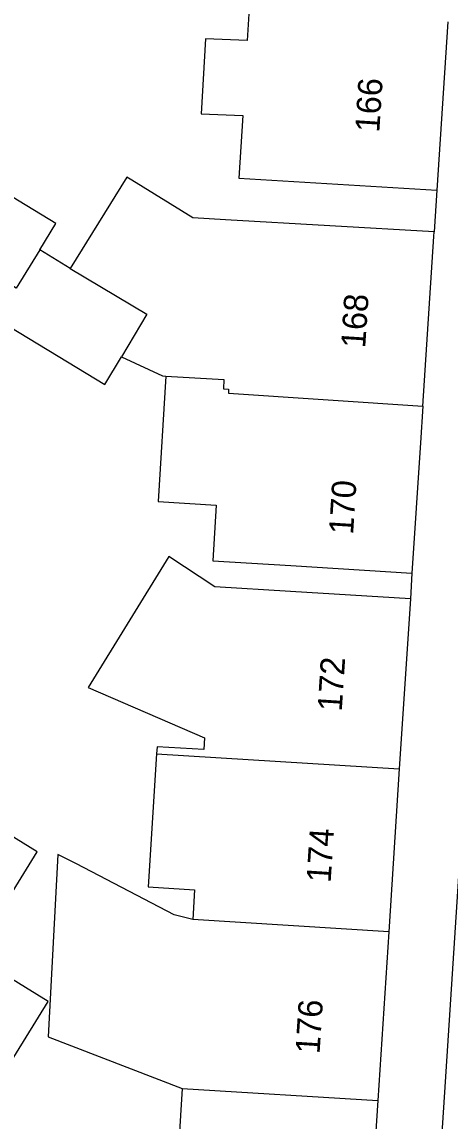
# Model space of a CAD drawing. Extents: x 160107 to 160928, y 382056 to 382918.
# Drawn here: x 160535.59 to 160553.21, y 382472.06 to 382517.33 of the extents above; entities that cross this region are included whole.
import ezdxf

# ---------------------------------------------------------------- set-up
doc = ezdxf.new("R2010")
doc.units = 0
for name, color, linetype in [('IMGEO_Pand', 7, 'Continuous'), ('IMGEO_Pand_nummerreeks', 7, 'Continuous'), ('IMGEO_Voetpad_open', 7, 'Continuous')]:
    doc.layers.add(name, color=color, linetype=linetype)

msp = doc.modelspace()

# ---------------------------------------------------------------- linework, layer by layer
at = {"layer": 'IMGEO_Pand'}
for points in [[(160544.942, 382517.894), (160544.862, 382516.571), (160543.147, 382516.638), (160542.97, 382513.555), (160544.676, 382513.487), (160544.519, 382510.898), (160547.682, 382510.707), (160552.672, 382510.406)], [(160553.121, 382517.336), (160552.672, 382510.406)], [(160536.316, 382507.94), (160536.981, 382509.028), (160533.952, 382510.872)], [(160552.558, 382508.69), (160543.965, 382509.183), (160542.623, 382509.26), (160540.111, 382510.813), (160539.903, 382510.942), (160537.577, 382507.182)], [(160552.091, 382501.5), (160552.545, 382508.49), (160552.558, 382508.69)], [(160536.316, 382507.94), (160535.354, 382506.366), (160535.085, 382506.529)], [(160537.577, 382507.182), (160536.316, 382507.94)], [(160537.577, 382507.182), (160540.727, 382505.291), (160539.679, 382503.544)], [(160535.085, 382506.529), (160534.306, 382505.245), (160538.993, 382502.401), (160539.679, 382503.544)], [(160539.679, 382503.544), (160541.371, 382502.756), (160541.507, 382502.748)], [(160541.507, 382502.748), (160541.189, 382497.581), (160543.585, 382497.434), (160543.443, 382495.141), (160546.655, 382494.941), (160551.645, 382494.629)], [(160541.507, 382502.748), (160543.903, 382502.6), (160543.88, 382502.225), (160544.098, 382502.211), (160544.087, 382502.042), (160552.091, 382501.5)], [(160552.091, 382501.5), (160551.994, 382500), (160551.645, 382494.629)], [(160551.581, 382493.562), (160546.647, 382493.87), (160543.524, 382494.058), (160541.641, 382495.319), (160538.312, 382489.919), (160543.103, 382487.838), (160543.073, 382487.358), (160541.148, 382487.477), (160541.13, 382487.181)], [(160551.581, 382493.562), (160551.127, 382486.559)], [(160541.13, 382487.181), (160540.789, 382481.7), (160542.695, 382481.581), (160542.619, 382480.355)], [(160541.13, 382487.181), (160551.127, 382486.559)], [(160529.421, 382483.291), (160534.403, 382480.217), (160536.211, 382483.148), (160531.229, 382486.222), (160529.421, 382483.291)], [(160551.127, 382486.559), (160550.693, 382479.851)], [(160542.619, 382480.355), (160541.86, 382480.552), (160537.829, 382482.651), (160537.061, 382483.038), (160536.66, 382475.528), (160542.185, 382473.398)], [(160529.062, 382477.619), (160534.855, 382474.045), (160536.666, 382476.981), (160530.656, 382480.689), (160529.966, 382479.57)], [(160550.693, 382479.851), (160542.619, 382480.355)], [(160550.693, 382479.851), (160550.242, 382472.897)], [(160542.185, 382473.398), (160541.727, 382466.049)], [(160542.185, 382473.398), (160550.242, 382472.897)], [(160550.242, 382472.897), (160549.766, 382465.549)]]:
    msp.add_lwpolyline(points, dxfattribs=at)
at = {"layer": 'IMGEO_Voetpad_open'}
for points in [[(160552.672, 382510.406), (160552.558, 382508.69)], [(160549.131, 382416.166), (160549.277, 382417.249), (160549.433, 382418.593), (160552.954, 382472.613), (160554.707, 382499.509), (160554.838, 382500), (160555.032, 382500.223), (160556.039, 382501.065)], [(160551.645, 382494.629), (160551.581, 382493.562)]]:
    msp.add_lwpolyline(points, dxfattribs=at)

# ---------------------------------------------------------------- texts
at = {"layer": 'IMGEO_Pand_nummerreeks'}
for s, rotation, p in [('166', 86.2932, (160550.301, 382512.767)), ('168', 86.2817, (160549.72, 382503.878)), ('170', 86.2874, (160549.222, 382496.197)), ('172', 86.2929, (160548.755, 382488.911)), ('174', 86.2929, (160548.297, 382481.857)), ('176', 86.2932, (160547.841, 382474.802))]:
    msp.add_text(s, height=1, rotation=rotation, dxfattribs=at).set_placement(p)

doc.saveas('drawing.dxf')
